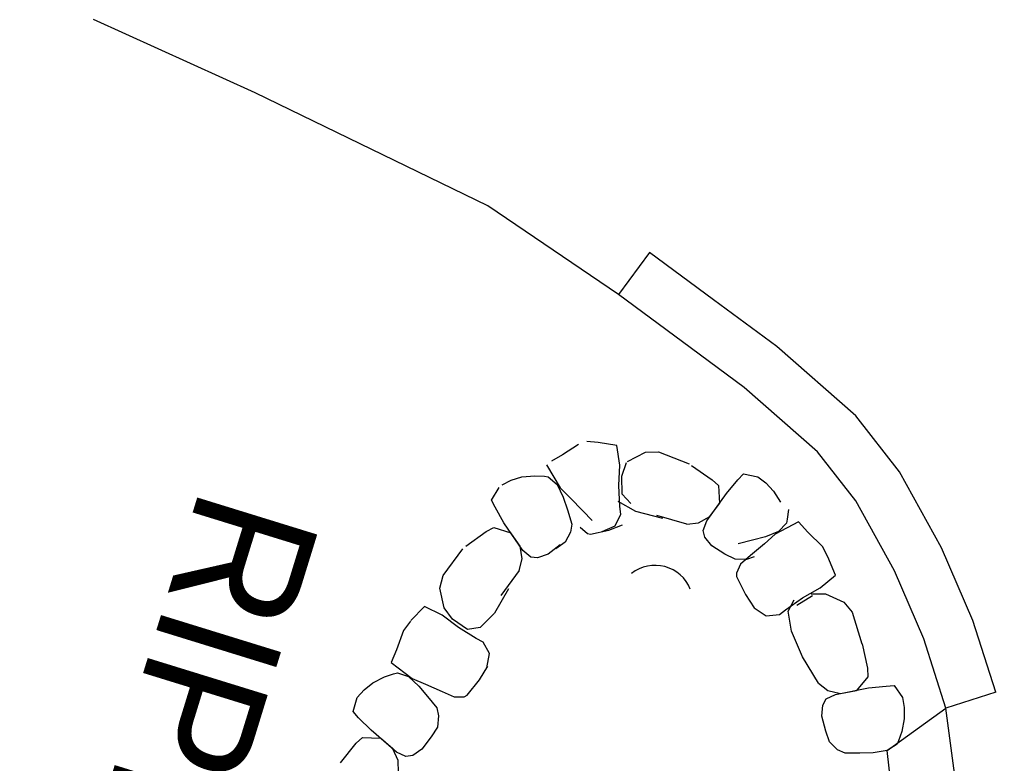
# Model space of a CAD drawing. Extents: x 588843 to 2552415, y 180129 to 269402.
# Drawn here: x 593715.12 to 593761.95, y 187446.93 to 187482.45 of the extents above; entities that cross this region are included whole.
import ezdxf

# ---------------------------------------------------------------- set-up
doc = ezdxf.new("R2010")
doc.units = 0
for name, color, linetype in [('E_DRN', 7, 'Continuous'), ('E_DRN_RipRap', 7, 'Continuous'), ('E_DRN_RipRap_Text', 7, 'Continuous'), ('E_DWY', 7, 'Continuous'), ('E_RDWY', 7, 'Continuous')]:
    doc.layers.add(name, color=color, linetype=linetype)

# ---------------------------------------------------------------- blocks, each defined once
blk = doc.blocks.new('CULV2')
at = {"layer": 'E_DRN'}
blk.add_arc((19.68, 14.76), 24.6, 216.8699, 323.1301, dxfattribs=at)
blk = doc.blocks.new('RIPRT')
at = {"layer": 'E_DRN_RipRap_Text'}
blk.add_text('RIPRAP', height=12, dxfattribs=at).set_placement((-0.14, -3.591))

msp = doc.modelspace()

# ---------------------------------------------------------------- linework, layer by layer
at = {"layer": 'E_DRN_RipRap'}
for p, q in [((593741.833, 187462.159), (593741.071, 187461.668)), ((593742.766, 187462.263), (593742.232, 187462.31)), ((593743.664, 187462.107), (593742.766, 187462.263)), ((593743.8, 187461.169), (593743.664, 187462.107)), ((593741.071, 187461.668), (593740.543, 187461.362)), ((593744.177, 187461.351), (593745.032, 187461.793)), ((593745.032, 187461.793), (593745.657, 187461.809)), ((593745.657, 187461.809), (593747.122, 187461.236)), ((593740.299, 187461.187), (593740.947, 187460.095)), ((593743.763, 187460.198), (593743.8, 187461.169)), ((593743.91, 187460.653), (593744.123, 187461.294)), ((593747.226, 187461.15), (593748.215, 187460.477)), ((593738.608, 187460.456), (593739.125, 187460.608)), ((593739.125, 187460.608), (593739.744, 187460.671)), ((593739.744, 187460.671), (593740.207, 187460.64)), ((593740.207, 187460.64), (593740.389, 187460.618)), ((593740.389, 187460.618), (593740.817, 187460.256)), ((593743.914, 187459.786), (593743.91, 187460.653)), ((593749.446, 187460.472), (593749.715, 187460.753)), ((593749.715, 187460.753), (593750.398, 187460.616)), ((593750.398, 187460.616), (593750.786, 187460.327)), ((593737.675, 187459.509), (593738.037, 187460.103)), ((593738.175, 187460.241), (593738.608, 187460.456)), ((593740.817, 187460.256), (593741.105, 187459.65)), ((593743.802, 187459.204), (593743.763, 187460.198)), ((593748.215, 187460.477), (593748.517, 187460.198)), ((593748.517, 187460.198), (593748.567, 187459.345)), ((593748.897, 187459.826), (593749.446, 187460.472)), ((593750.786, 187460.327), (593751.156, 187459.934)), ((593740.947, 187460.095), (593741.437, 187459.614)), ((593741.105, 187459.65), (593741.304, 187459.034)), ((593744.325, 187459.341), (593743.914, 187459.786)), ((593747.968, 187458.522), (593748.897, 187459.826)), ((593751.156, 187459.934), (593751.493, 187459.41)), ((593737.846, 187459.159), (593737.675, 187459.509)), ((593741.437, 187459.614), (593742.043, 187458.99)), ((593744.568, 187458.961), (593743.728, 187459.44)), ((593743.85, 187458.839), (593743.802, 187459.204)), ((593748.109, 187458.717), (593748.567, 187459.345)), ((593738.265, 187458.423), (593737.846, 187459.159)), ((593741.304, 187459.034), (593741.511, 187458.362)), ((593742.043, 187458.99), (593742.478, 187458.536)), ((593743.581, 187458.271), (593743.85, 187458.839)), ((593745.855, 187458.628), (593744.568, 187458.961)), ((593747.004, 187458.353), (593745.58, 187458.761)), ((593747.574, 187458.414), (593748.109, 187458.717)), ((593751.868, 187459.048), (593751.811, 187458.588)), ((593739.171, 187457.101), (593738.265, 187458.423)), ((593741.511, 187458.362), (593741.452, 187457.977)), ((593742.962, 187457.997), (593743.581, 187458.271)), ((593743.273, 187458.074), (593743.928, 187458.321)), ((593747.004, 187458.353), (593747.574, 187458.414)), ((593747.787, 187458.056), (593747.968, 187458.522)), ((593752.352, 187458.463), (593751.225, 187457.881)), ((593751.779, 187458.407), (593751.393, 187458.001)), ((593751.811, 187458.588), (593751.779, 187458.407)), ((593752.799, 187457.976), (593752.352, 187458.463)), ((593736.449, 187457.31), (593737.419, 187458.006)), ((593737.419, 187458.006), (593737.785, 187458.194)), ((593737.785, 187458.194), (593738.603, 187457.947)), ((593739.036, 187457.301), (593738.603, 187457.947)), ((593741.452, 187457.977), (593741.2, 187457.503)), ((593741.903, 187458.212), (593742.268, 187457.909)), ((593742.268, 187457.909), (593742.41, 187457.884)), ((593742.41, 187457.884), (593743.273, 187458.074)), ((593747.873, 187457.733), (593747.787, 187458.056)), ((593751.225, 187457.881), (593750.716, 187457.419)), ((593751.393, 187458.001), (593750.771, 187457.749)), ((593753.49, 187457.281), (593752.799, 187457.976)), ((593739.137, 187456.695), (593739.036, 187457.301)), ((593740.962, 187457.365), (593740.377, 187456.915)), ((593741.2, 187457.503), (593740.755, 187457.177)), ((593748.208, 187457.325), (593747.873, 187457.733)), ((593748.832, 187456.93), (593748.208, 187457.325)), ((593750.145, 187457.587), (593749.461, 187457.419)), ((593750.716, 187457.419), (593750.058, 187456.851)), ((593750.771, 187457.749), (593750.145, 187457.587)), ((593735.36, 187455.911), (593736.302, 187457.177)), ((593739.546, 187456.772), (593739.171, 187457.101)), ((593740.377, 187456.915), (593739.878, 187456.741)), ((593749.324, 187456.68), (593748.832, 187456.93)), ((593750.058, 187456.851), (593749.58, 187456.443)), ((593753.745, 187456.79), (593753.49, 187457.281)), ((593738.998, 187456.139), (593739.137, 187456.695)), ((593739.878, 187456.741), (593739.546, 187456.772)), ((593749.862, 187456.669), (593749.324, 187456.68)), ((593749.58, 187456.443), (593749.376, 187456.007)), ((593750.233, 187456.79), (593749.862, 187456.669)), ((593754.107, 187455.924), (593753.745, 187456.79)), ((593735.209, 187455.302), (593735.36, 187455.911)), ((593738.998, 187456.139), (593738.127, 187454.943)), ((593749.376, 187456.007), (593749.389, 187455.854)), ((593753.386, 187455.309), (593754.107, 187455.924)), ((593749.389, 187455.854), (593749.809, 187454.997)), ((593735.408, 187454.357), (593735.209, 187455.302)), ((593738.48, 187455.26), (593737.816, 187454.102)), ((593749.809, 187454.997), (593750.229, 187454.366)), ((593752.54, 187454.829), (593753.386, 187455.309)), ((593752.956, 187455.034), (593753.636, 187455.034)), ((593753.636, 187455.034), (593754.515, 187454.635)), ((593751.717, 187454.271), (593752.54, 187454.829)), ((593751.857, 187454.204), (593752.138, 187454.748)), ((593752.273, 187454.48), (593753.008, 187454.942)), ((593754.515, 187454.635), (593754.916, 187454.153)), ((593734.472, 187454.429), (593733.822, 187453.752)), ((593735.322, 187454.011), (593734.472, 187454.429)), ((593735.81, 187453.81), (593735.408, 187454.357)), ((593737.816, 187454.102), (593737.131, 187453.417)), ((593750.229, 187454.366), (593750.803, 187453.97)), ((593750.803, 187453.97), (593751.434, 187454.036)), ((593751.434, 187454.036), (593751.717, 187454.271)), ((593752.004, 187453.246), (593751.857, 187454.204)), ((593754.916, 187454.153), (593755.378, 187452.645)), ((593733.798, 187453.722), (593733.462, 187453.282)), ((593736.1, 187453.426), (593735.322, 187454.011)), ((593736.526, 187453.32), (593735.81, 187453.81)), ((593733.462, 187453.282), (593733.129, 187452.36)), ((593736.939, 187452.893), (593736.1, 187453.426)), ((593737.131, 187453.417), (593736.526, 187453.32)), ((593752.544, 187452.026), (593752.004, 187453.246)), ((593737.268, 187452.726), (593736.939, 187452.893)), ((593737.579, 187452.173), (593737.268, 187452.726)), ((593755.382, 187452.642), (593755.638, 187451.474)), ((593733.129, 187452.36), (593732.879, 187451.748)), ((593737.444, 187451.489), (593737.579, 187452.173)), ((593732.879, 187451.748), (593733.887, 187450.977)), ((593753.305, 187450.757), (593752.544, 187452.026)), ((593732.556, 187451.061), (593732.997, 187451.205)), ((593732.997, 187451.205), (593733.174, 187451.253)), ((593733.174, 187451.253), (593733.706, 187451.077)), ((593737.099, 187450.926), (593737.49, 187451.576)), ((593755.638, 187451.474), (593755.665, 187451.064)), ((593731.581, 187450.436), (593732.004, 187450.771)), ((593732.004, 187450.771), (593732.556, 187451.061)), ((593733.706, 187451.077), (593734.2, 187450.622)), ((593733.887, 187450.977), (593734.521, 187450.714)), ((593736.503, 187450.18), (593737.099, 187450.926)), ((593753.298, 187450.764), (593753.754, 187450.417)), ((593755.665, 187451.064), (593755.116, 187450.411)), ((593731.259, 187450.074), (593731.581, 187450.436)), ((593734.2, 187450.622), (593734.614, 187450.125)), ((593734.521, 187450.714), (593735.316, 187450.361)), ((593735.316, 187450.361), (593735.889, 187450.102)), ((593753.754, 187450.417), (593754.351, 187450.27)), ((593754.114, 187450.225), (593755.686, 187450.533)), ((593754.351, 187450.27), (593755.116, 187450.411)), ((593755.686, 187450.533), (593756.528, 187450.625)), ((593756.528, 187450.625), (593756.918, 187450.644)), ((593756.918, 187450.644), (593757.32, 187450.076)), ((593731.064, 187449.406), (593731.259, 187450.074)), ((593734.614, 187450.125), (593735.057, 187449.578)), ((593735.889, 187450.102), (593736.37, 187450.104)), ((593736.37, 187450.104), (593736.503, 187450.18)), ((593753.504, 187449.718), (593753.663, 187450.01)), ((593753.663, 187450.01), (593754.114, 187450.225)), ((593757.32, 187450.076), (593757.403, 187449.6)), ((593731.321, 187449.113), (593731.064, 187449.406)), ((593735.057, 187449.578), (593735.145, 187449.198)), ((593753.466, 187449.191), (593753.504, 187449.718)), ((593757.403, 187449.6), (593757.402, 187449.06)), ((593731.917, 187448.511), (593731.321, 187449.113)), ((593735.145, 187449.198), (593735.088, 187448.663)), ((593753.648, 187448.476), (593753.466, 187449.191)), ((593757.402, 187449.06), (593757.286, 187448.449)), ((593733.136, 187447.472), (593731.917, 187448.511)), ((593735.088, 187448.663), (593734.797, 187448.195)), ((593753.834, 187447.956), (593753.648, 187448.476)), ((593757.286, 187448.449), (593757.125, 187448.013)), ((593731.209, 187447.888), (593731.514, 187448.164)), ((593731.514, 187448.164), (593732.367, 187448.14)), ((593732.954, 187447.629), (593732.367, 187448.14)), ((593734.797, 187448.195), (593734.349, 187447.607)), ((593754.217, 187447.579), (593753.834, 187447.956)), ((593757.125, 187448.013), (593757.053, 187447.845)), ((593730.453, 187446.961), (593731.209, 187447.888)), ((593733.21, 187447.07), (593732.954, 187447.629)), ((593733.585, 187447.251), (593733.136, 187447.472)), ((593734.349, 187447.607), (593733.913, 187447.309)), ((593754.57, 187447.413), (593754.217, 187447.579)), ((593756.584, 187447.538), (593755.921, 187447.435)), ((593757.053, 187447.845), (593756.584, 187447.538)), ((593733.221, 187446.497), (593733.21, 187447.07)), ((593733.913, 187447.309), (593733.585, 187447.251)), ((593755.274, 187447.42), (593754.57, 187447.413)), ((593755.921, 187447.435), (593755.274, 187447.42))]:
    msp.add_line(p, q, dxfattribs=at)
at = {"layer": 'E_DWY'}
for points in [[(593745.219, 187471.336), (593743.737, 187469.323), (593737.495, 187473.552), (593726.371, 187478.956), (593718.646, 187482.453)], [(593761.769, 187450.328), (593760.683, 187453.748), (593759.178, 187457.229), (593757.18, 187460.849), (593755.079, 187463.529), (593751.313, 187466.836), (593748.288, 187469.077), (593745.219, 187471.336)], [(593759.387, 187449.571), (593758.339, 187452.872), (593756.931, 187456.126), (593755.089, 187459.465), (593753.255, 187461.804), (593749.742, 187464.889), (593746.803, 187467.066), (593743.737, 187469.323)], [(593761.769, 187450.328), (593759.387, 187449.571)], [(593761.947, 187439.233), (593760.593, 187440.489), (593759.387, 187449.571)]]:
    msp.add_lwpolyline(points, dxfattribs=at)
at = {"layer": 'E_RDWY'}
msp.add_lwpolyline([(593760.593, 187440.489), (593757.384, 187440.507), (593756.584, 187447.538), (593759.387, 187449.571)], dxfattribs=at)

# ---------------------------------------------------------------- block references
at = {"layer": 'E_DRN', "xscale": 0.07386608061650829, "yscale": 0.0738660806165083, "rotation": 165.01166985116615}
msp.add_blockref('CULV2', (593747.175, 187455.249), dxfattribs=at)
at = {"layer": 'E_DRN_RipRap_Text', "xscale": 0.49999999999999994, "yscale": 0.5000000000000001, "rotation": -107.15171794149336}
msp.add_blockref('RIPRT', (593725.499, 187459.662), dxfattribs=at)

doc.saveas('drawing.dxf')
